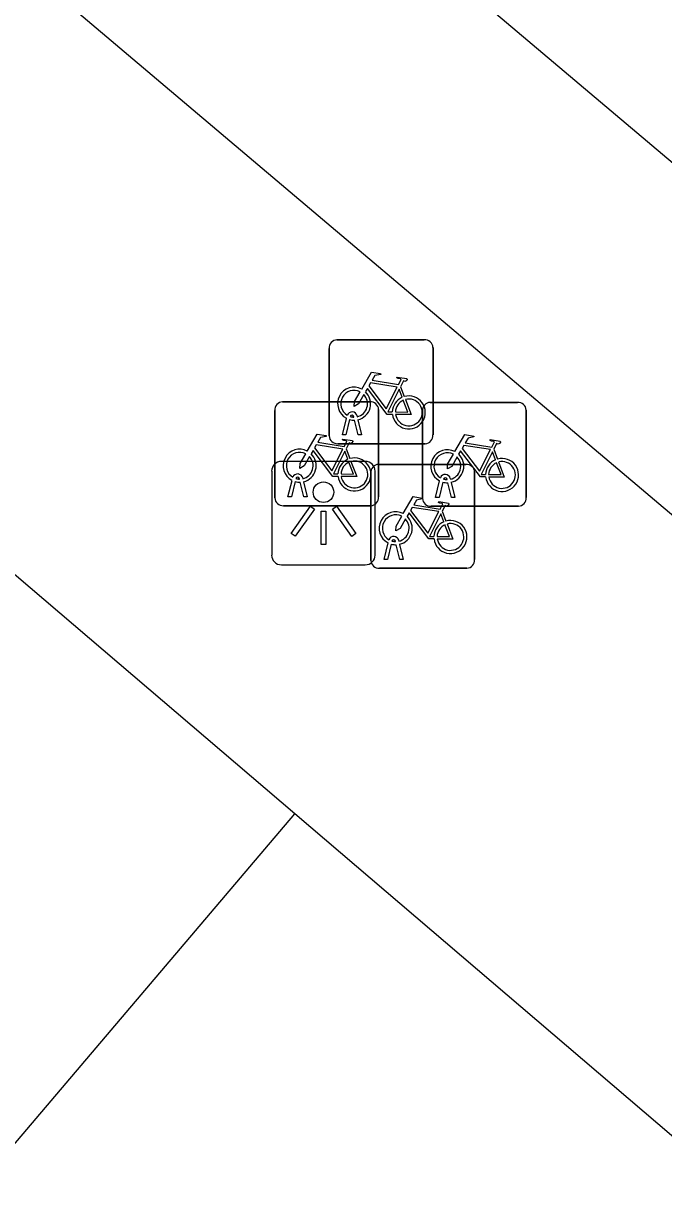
# Model space of a CAD drawing. Extents: x 162347 to 162868, y 381221 to 381813.
# Drawn here: x 162822.08 to 162828.25, y 381536.21 to 381547.43 of the extents above; entities that cross this region are included whole.
import ezdxf

# ---------------------------------------------------------------- set-up
doc = ezdxf.new("R2010")
doc.units = 0
for name, color, linetype in [('IMGEO_Fietsenrek', 7, 'Continuous'), ('IMGEO_Fietspad_gesloten', 7, 'Continuous'), ('IMGEO_Lichtpunt', 7, 'Continuous'), ('IMGEO_Pand', 7, 'Continuous')]:
    doc.layers.add(name, color=color, linetype=linetype)

msp = doc.modelspace()

# ---------------------------------------------------------------- linework, layer by layer
at = {"layer": 'IMGEO_Fietsenrek'}
for p, q in [((162825.104, 381544.384), (162825.945, 381544.384)), ((162825.945, 381544.384), (162825.104, 381544.384)), ((162825.029, 381543.459), (162825.029, 381544.3)), ((162825.029, 381544.3), (162825.029, 381543.459)), ((162826.029, 381544.309), (162826.029, 381543.468)), ((162826.029, 381543.468), (162826.029, 381544.309)), ((162825.716, 381543.933), (162825.752, 381543.838)), ((162824.58, 381543.787), (162825.421, 381543.787)), ((162825.421, 381543.787), (162824.58, 381543.787)), ((162826.002, 381543.782), (162826.843, 381543.782)), ((162826.843, 381543.782), (162826.002, 381543.782)), ((162824.505, 381542.862), (162824.505, 381543.703)), ((162824.505, 381543.703), (162824.505, 381542.862)), ((162825.267, 381543.64), (162825.266, 381543.644)), ((162825.298, 381543.651), (162825.299, 381543.644)), ((162825.505, 381543.712), (162825.505, 381542.871)), ((162825.505, 381542.871), (162825.505, 381543.712)), ((162825.927, 381542.857), (162825.927, 381543.698)), ((162825.927, 381543.698), (162825.927, 381542.857)), ((162826.927, 381543.707), (162826.927, 381542.866)), ((162826.927, 381542.866), (162826.927, 381543.707)), ((162825.156, 381543.468), (162825.195, 381543.628)), ((162825.225, 381543.616), (162825.19, 381543.468)), ((162825.308, 381543.468), (162825.274, 381543.61)), ((162825.306, 381543.614), (162825.341, 381543.468)), ((162825.19, 381543.468), (162825.156, 381543.468)), ((162825.341, 381543.468), (162825.308, 381543.468)), ((162825.954, 381543.384), (162825.113, 381543.384)), ((162825.113, 381543.384), (162825.954, 381543.384)), ((162825.192, 381543.336), (162825.228, 381543.241)), ((162826.614, 381543.331), (162826.65, 381543.236)), ((162825.43, 381542.26), (162825.43, 381543.101)), ((162825.43, 381543.101), (162825.43, 381542.26)), ((162825.505, 381543.185), (162826.346, 381543.185)), ((162826.346, 381543.185), (162825.505, 381543.185)), ((162826.43, 381543.11), (162826.43, 381542.269)), ((162826.43, 381542.269), (162826.43, 381543.11)), ((162824.632, 381542.871), (162824.671, 381543.031)), ((162824.701, 381543.019), (162824.666, 381542.871)), ((162824.743, 381543.043), (162824.742, 381543.047)), ((162824.784, 381542.871), (162824.75, 381543.013)), ((162824.774, 381543.054), (162824.775, 381543.047)), ((162824.782, 381543.017), (162824.817, 381542.871)), ((162826.054, 381542.866), (162826.093, 381543.026)), ((162826.123, 381543.014), (162826.088, 381542.866)), ((162826.165, 381543.038), (162826.164, 381543.042)), ((162826.206, 381542.866), (162826.172, 381543.008)), ((162826.196, 381543.049), (162826.197, 381543.042)), ((162826.204, 381543.012), (162826.239, 381542.866)), ((162824.666, 381542.871), (162824.632, 381542.871)), ((162824.817, 381542.871), (162824.784, 381542.871)), ((162826.088, 381542.866), (162826.054, 381542.866)), ((162826.239, 381542.866), (162826.206, 381542.866)), ((162825.43, 381542.787), (162824.589, 381542.787)), ((162824.589, 381542.787), (162825.43, 381542.787)), ((162826.852, 381542.782), (162826.011, 381542.782)), ((162826.011, 381542.782), (162826.852, 381542.782)), ((162826.117, 381542.734), (162826.153, 381542.639)), ((162825.557, 381542.269), (162825.596, 381542.429)), ((162825.626, 381542.417), (162825.591, 381542.269)), ((162825.668, 381542.441), (162825.667, 381542.445)), ((162825.709, 381542.269), (162825.675, 381542.411)), ((162825.699, 381542.452), (162825.7, 381542.445)), ((162825.707, 381542.415), (162825.742, 381542.269)), ((162826.355, 381542.185), (162825.514, 381542.185)), ((162825.514, 381542.185), (162826.355, 381542.185)), ((162825.591, 381542.269), (162825.557, 381542.269)), ((162825.742, 381542.269), (162825.709, 381542.269))]:
    msp.add_line(p, q, dxfattribs=at)
for points in [[(162825.342, 381543.91), (162825.437, 381544.074), (162825.523, 381544.06), (162825.525, 381544.051), (162825.469, 381544.04), (162825.442, 381543.995), (162825.698, 381543.954)], [(162825.698, 381543.954), (162825.723, 381544.003), (162825.717, 381544.007), (162825.694, 381544.011), (162825.682, 381544.018), (162825.681, 381544.021), (162825.683, 381544.026), (162825.778, 381544.011), (162825.78, 381544.001), (162825.77, 381543.988), (162825.758, 381543.982), (162825.744, 381543.988), (162825.716, 381543.933)], [(162825.363, 381543.858), (162825.311, 381543.768), (162825.271, 381543.743), (162825.272, 381543.79), (162825.327, 381543.884)], [(162825.638, 381543.666), (162825.588, 381543.666), (162825.397, 381543.917), (162825.378, 381543.885)], [(162825.685, 381543.929), (162825.428, 381543.97), (162825.411, 381543.941), (162825.578, 381543.721), (162825.685, 381543.929)], [(162825.733, 381543.831), (162825.703, 381543.908), (162825.594, 381543.69), (162825.637, 381543.69)], [(162825.667, 381543.69), (162825.787, 381543.689), (162825.743, 381543.803)], [(162825.763, 381543.81), (162825.818, 381543.665), (162825.668, 381543.665)], [(162824.818, 381543.313), (162824.913, 381543.477), (162824.999, 381543.463), (162825.001, 381543.454), (162824.945, 381543.443), (162824.918, 381543.398), (162825.174, 381543.357)], [(162825.174, 381543.357), (162825.199, 381543.406), (162825.193, 381543.41), (162825.17, 381543.414), (162825.158, 381543.421), (162825.157, 381543.424), (162825.159, 381543.429), (162825.254, 381543.414), (162825.256, 381543.404), (162825.246, 381543.391), (162825.234, 381543.385), (162825.22, 381543.391), (162825.192, 381543.336)], [(162826.24, 381543.308), (162826.335, 381543.472), (162826.421, 381543.458), (162826.423, 381543.449), (162826.367, 381543.438), (162826.34, 381543.393), (162826.596, 381543.352)], [(162826.596, 381543.352), (162826.621, 381543.401), (162826.615, 381543.405), (162826.592, 381543.409), (162826.58, 381543.416), (162826.579, 381543.419), (162826.581, 381543.424), (162826.676, 381543.409), (162826.678, 381543.399), (162826.668, 381543.386), (162826.656, 381543.38), (162826.642, 381543.386), (162826.614, 381543.331)], [(162825.114, 381543.069), (162825.064, 381543.069), (162824.873, 381543.32), (162824.854, 381543.288)], [(162825.161, 381543.332), (162824.904, 381543.373), (162824.887, 381543.344), (162825.054, 381543.124), (162825.161, 381543.332)], [(162825.209, 381543.234), (162825.179, 381543.311), (162825.07, 381543.093), (162825.113, 381543.093)], [(162826.536, 381543.064), (162826.486, 381543.064), (162826.295, 381543.315), (162826.276, 381543.283)], [(162826.583, 381543.327), (162826.326, 381543.368), (162826.309, 381543.339), (162826.476, 381543.119), (162826.583, 381543.327)], [(162826.631, 381543.229), (162826.601, 381543.306), (162826.492, 381543.088), (162826.535, 381543.088)], [(162824.839, 381543.261), (162824.787, 381543.171), (162824.747, 381543.146), (162824.748, 381543.193), (162824.803, 381543.287)], [(162825.143, 381543.093), (162825.263, 381543.092), (162825.219, 381543.206)], [(162825.239, 381543.213), (162825.294, 381543.068), (162825.144, 381543.068)], [(162826.261, 381543.256), (162826.209, 381543.166), (162826.169, 381543.141), (162826.17, 381543.188), (162826.225, 381543.282)], [(162826.565, 381543.088), (162826.685, 381543.087), (162826.641, 381543.201)], [(162826.661, 381543.208), (162826.716, 381543.063), (162826.566, 381543.063)], [(162825.743, 381542.711), (162825.838, 381542.875), (162825.924, 381542.861), (162825.926, 381542.852), (162825.87, 381542.841), (162825.843, 381542.796), (162826.099, 381542.755)], [(162826.086, 381542.73), (162825.829, 381542.771), (162825.812, 381542.742), (162825.979, 381542.522), (162826.086, 381542.73)], [(162826.099, 381542.755), (162826.124, 381542.804), (162826.118, 381542.808), (162826.095, 381542.812), (162826.083, 381542.819), (162826.082, 381542.822), (162826.084, 381542.827), (162826.179, 381542.812), (162826.181, 381542.802), (162826.171, 381542.789), (162826.159, 381542.783), (162826.145, 381542.789), (162826.117, 381542.734)], [(162825.764, 381542.659), (162825.712, 381542.569), (162825.672, 381542.544), (162825.673, 381542.591), (162825.728, 381542.685)], [(162826.039, 381542.467), (162825.989, 381542.467), (162825.798, 381542.718), (162825.779, 381542.686)], [(162826.134, 381542.632), (162826.104, 381542.709), (162825.995, 381542.491), (162826.038, 381542.491)], [(162826.068, 381542.491), (162826.188, 381542.49), (162826.144, 381542.604)], [(162826.164, 381542.611), (162826.219, 381542.466), (162826.069, 381542.466)]]:
    msp.add_lwpolyline(points, dxfattribs=at)
for centre, radius, start, end in [((162825.107, 381544.306), 0.0779, 92.4484, 184.2845), ((162825.107, 381544.306), 0.0779, 92.4484, 184.2845), ((162825.951, 381544.306), 0.0779, 2.4484, 94.2845), ((162825.951, 381544.306), 0.0779, 2.4484, 94.2845), ((162825.269, 381543.769), 0.159, 62.6766, 242.1369), ((162825.269, 381543.769), 0.129, 63.3192, 238.903), ((162825.269, 381543.769), 0.159, 283.5766, 46.6042), ((162824.583, 381543.709), 0.0779, 92.4484, 184.2845), ((162824.583, 381543.709), 0.0779, 92.4484, 184.2845), ((162825.269, 381543.769), 0.129, 283.6043, 43.4302), ((162825.427, 381543.709), 0.0779, 2.4484, 94.2845), ((162825.427, 381543.709), 0.0779, 2.4484, 94.2845), ((162825.796, 381543.685), 0.159, 113.3408, 178.3217), ((162825.796, 381543.685), 0.159, 187.0065, 105.7708), ((162825.796, 381543.685), 0.129, 113.923, 177.9556), ((162825.796, 381543.685), 0.129, 188.6715, 104.5883), ((162826.005, 381543.704), 0.0779, 92.4484, 184.2845), ((162826.005, 381543.704), 0.0779, 92.4484, 184.2845), ((162826.849, 381543.704), 0.0779, 2.4484, 94.2845), ((162826.849, 381543.704), 0.0779, 2.4484, 94.2845), ((162825.249, 381543.64), 0.0499, 12.8025, 158.6934), ((162825.249, 381543.64), 0.0174, 12.8025, 163.4502), ((162825.269, 381543.769), 0.129, 253.415, 269.0204), ((162825.269, 381543.769), 0.159, 253.9967, 271.7867), ((162825.107, 381543.462), 0.0779, 182.4484, 274.2845), ((162825.107, 381543.462), 0.0779, 182.4484, 274.2845), ((162825.951, 381543.462), 0.0779, 272.4484, 4.2845), ((162825.951, 381543.462), 0.0779, 272.4484, 4.2845), ((162824.745, 381543.172), 0.159, 62.6766, 242.1369), ((162826.167, 381543.167), 0.159, 62.6766, 242.1369), ((162824.745, 381543.172), 0.129, 63.3192, 238.903), ((162824.745, 381543.172), 0.129, 283.6043, 43.4302), ((162824.745, 381543.172), 0.159, 283.5766, 46.6042), ((162825.272, 381543.088), 0.159, 113.3408, 178.3217), ((162825.272, 381543.088), 0.159, 187.0065, 105.7708), ((162825.272, 381543.088), 0.129, 113.923, 177.9556), ((162825.272, 381543.088), 0.129, 188.6715, 104.5883), ((162826.167, 381543.167), 0.129, 63.3192, 238.903), ((162826.167, 381543.167), 0.129, 283.6043, 43.4302), ((162826.167, 381543.167), 0.159, 283.5766, 46.6042), ((162826.694, 381543.083), 0.159, 113.3408, 178.3217), ((162826.694, 381543.083), 0.159, 187.0065, 105.7708), ((162826.694, 381543.083), 0.129, 113.923, 177.9556), ((162826.694, 381543.083), 0.129, 188.6715, 104.5883), ((162824.725, 381543.043), 0.0499, 12.8025, 158.6934), ((162825.508, 381543.107), 0.0779, 92.4484, 184.2845), ((162825.508, 381543.107), 0.0779, 92.4484, 184.2845), ((162826.147, 381543.038), 0.0499, 12.8025, 158.6934), ((162826.352, 381543.107), 0.0779, 2.4484, 94.2845), ((162826.352, 381543.107), 0.0779, 2.4484, 94.2845), ((162824.745, 381543.172), 0.159, 253.9967, 271.7867), ((162824.725, 381543.043), 0.0174, 12.8025, 163.4502), ((162824.745, 381543.172), 0.129, 253.415, 269.0204), ((162826.167, 381543.167), 0.159, 253.9967, 271.7867), ((162826.147, 381543.038), 0.0174, 12.8025, 163.4502), ((162826.167, 381543.167), 0.129, 253.415, 269.0204), ((162824.583, 381542.865), 0.0779, 182.4484, 274.2845), ((162824.583, 381542.865), 0.0779, 182.4484, 274.2845), ((162825.427, 381542.865), 0.0779, 272.4484, 4.2845), ((162825.427, 381542.865), 0.0779, 272.4484, 4.2845), ((162826.005, 381542.86), 0.0779, 182.4484, 274.2845), ((162826.005, 381542.86), 0.0779, 182.4484, 274.2845), ((162826.849, 381542.86), 0.0779, 272.4484, 4.2845), ((162826.849, 381542.86), 0.0779, 272.4484, 4.2845), ((162825.67, 381542.57), 0.159, 62.6766, 242.1369), ((162825.67, 381542.57), 0.129, 63.3192, 238.903), ((162825.67, 381542.57), 0.129, 283.6043, 43.4302), ((162825.67, 381542.57), 0.159, 283.5766, 46.6042), ((162826.197, 381542.486), 0.159, 187.0065, 105.7708), ((162826.197, 381542.486), 0.159, 113.3408, 178.3217), ((162826.197, 381542.486), 0.129, 113.923, 177.9556), ((162826.197, 381542.486), 0.129, 188.6715, 104.5883), ((162825.65, 381542.441), 0.0499, 12.8025, 158.6934), ((162825.67, 381542.57), 0.159, 253.9967, 271.7867), ((162825.65, 381542.441), 0.0174, 12.8025, 163.4502), ((162825.67, 381542.57), 0.129, 253.415, 269.0204), ((162825.508, 381542.263), 0.0779, 182.4484, 274.2845), ((162825.508, 381542.263), 0.0779, 182.4484, 274.2845), ((162826.352, 381542.263), 0.0779, 272.4484, 4.2845), ((162826.352, 381542.263), 0.0779, 272.4484, 4.2845)]:
    msp.add_arc(centre, radius, start, end, dxfattribs=at)
at = {"layer": 'IMGEO_Fietspad_gesloten'}
for points in [[(162800.436, 381566.273), (162829.055, 381542.09), (162840.499, 381532.368)], [(162820.68, 381552.549), (162830.443, 381544.315), (162836.448, 381539.154), (162837.376, 381538.357)]]:
    msp.add_lwpolyline(points, dxfattribs=at)
at = {"layer": 'IMGEO_Lichtpunt'}
for p, q in [((162825.377, 381543.214), (162824.569, 381543.214)), ((162825.377, 381543.214), (162824.569, 381543.214)), ((162824.475, 381543.119), (162824.475, 381542.312)), ((162824.475, 381543.119), (162824.475, 381542.312)), ((162825.471, 381542.312), (162825.471, 381543.119)), ((162825.471, 381542.312), (162825.471, 381543.119)), ((162824.569, 381542.218), (162825.377, 381542.218)), ((162824.569, 381542.218), (162825.377, 381542.218))]:
    msp.add_line(p, q, dxfattribs=at)
for points in [[(162824.849, 381542.783), (162824.888, 381542.755), (162824.7, 381542.493), (162824.662, 381542.52), (162824.849, 381542.783)], [(162825.061, 381542.755), (162825.099, 381542.782), (162825.286, 381542.52), (162825.247, 381542.492), (162825.061, 381542.755)], [(162824.951, 381542.735), (162824.998, 381542.735), (162824.998, 381542.413), (162824.951, 381542.413), (162824.951, 381542.735)]]:
    msp.add_lwpolyline(points, dxfattribs=at)
msp.add_circle((162824.974, 381542.917), 0.0994, dxfattribs=at)
for centre, start, end in [((162824.569, 381543.119), 90, 180), ((162824.569, 381543.119), 90, 180), ((162825.377, 381543.119), 0, 90), ((162825.377, 381543.119), 0, 90), ((162824.569, 381542.312), 180, 270), ((162824.569, 381542.312), 180, 270), ((162825.377, 381542.312), 270, 0), ((162825.377, 381542.312), 270, 360)]:
    msp.add_arc(centre, 0.0946, start, end, dxfattribs=at)
at = {"layer": 'IMGEO_Pand'}
for points in [[(162824.698, 381539.819), (162820.872, 381543.085)], [(162813.346, 381523.389), (162811.823, 381524.665), (162824.698, 381539.819)], [(162833.01, 381532.723), (162824.698, 381539.819)]]:
    msp.add_lwpolyline(points, dxfattribs=at)

doc.saveas('drawing.dxf')
